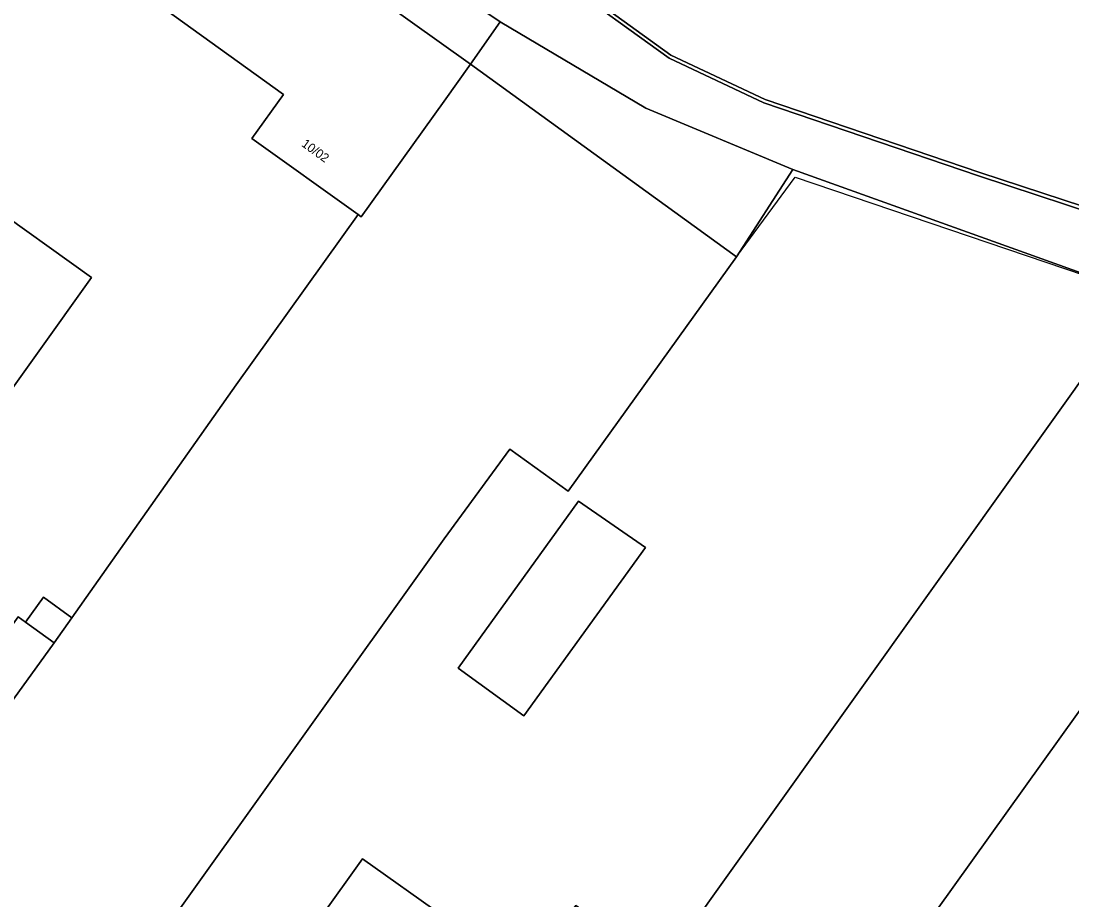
# Model space of a CAD drawing. Extents: x 157692 to 159674, y 381452 to 383291.
# Drawn here: x 158952.6 to 159070.3, y 382583.1 to 382681.5 of the extents above; entities that cross this region are included whole.
import ezdxf

# ---------------------------------------------------------------- set-up
doc = ezdxf.new("R2010")
doc.units = 0
for name, color, linetype in [('IMGEO_Erf', 7, 'Continuous'), ('IMGEO_Grasland_overig', 7, 'Continuous'), ('IMGEO_Hek', 7, 'Continuous'), ('IMGEO_Kademuur', 7, 'Continuous'), ('IMGEO_Oever', 7, 'Continuous'), ('IMGEO_Pand', 7, 'Continuous'), ('IMGEO_Pand_nummerreeks', 7, 'Continuous'), ('IMGEO_Waterloop', 7, 'Continuous')]:
    doc.layers.add(name, color=color, linetype=linetype)

msp = doc.modelspace()

# ---------------------------------------------------------------- linework, layer by layer
at = {"layer": 'IMGEO_Erf'}
for points in [[(158976.73, 382640.78), (158990.36, 382659.84), (158978.48, 382668.34), (158982, 382673.26), (158953.53, 382693.79)], [(159078.2, 382650.86), (159039.08, 382664.87), (159032.77, 382655.11), (159013.89, 382628.87), (159007.36, 382633.57), (159000, 382623.52), (158967.29, 382577.78), (158964.38, 382573.71), (158963.95, 382574.02), (158958.99, 382567.09), (158958.45, 382567.47), (158953.21, 382571.22), (158953.5, 382571.62), (158951.87, 382572.79), (158951.58, 382572.38), (158951.26, 382572.61), (158935.9, 382583.59), (158930.86, 382587.2), (158931.7, 382588.38), (158930.11, 382589.52)], [(158958.79, 382554.74), (158960.12, 382553.84), (158960.27, 382553.94), (158980.45, 382539.61), (158989.68, 382552.52), (158973.82, 382563.86), (158976.73, 382567.92), (158990.87, 382587.7), (159000, 382581.19), (159009.17, 382574.66), (159014.74, 382582.48), (159024.44, 382575.57), (159075.77, 382647.45)], [(158927.77, 382591.19), (158925.12, 382593.1), (158927.1, 382595.86), (158927.18, 382595.97), (158930.45, 382600.54), (158938.26, 382611.47), (158945.96, 382605.96), (158952.28, 382614.79), (158953.11, 382614.21), (158955.12, 382616.99), (158958.31, 382614.68), (158976.73, 382640.78)]]:
    msp.add_lwpolyline(points, dxfattribs=at)
for points in [[(158989.52, 382692.77), (158986.47, 382688.48), (159002.95, 382676.67), (159006.29, 382681.42)], [(158925.62, 382604), (158925.18, 382603.38), (158922.27, 382599.31), (158910.2, 382607.95), (158907.3, 382603.89), (158894.27, 382613.18), (158897.18, 382617.25), (158900.95, 382622.53), (158904.05, 382620.33), (158906.15, 382623.29), (158903.05, 382625.48), (158910.24, 382635.54), (158913.13, 382633.47), (158917.66, 382639.8), (158911.39, 382644.28), (158919.93, 382656.32), (158923.51, 382653.78), (158924.53, 382653.05), (158924.63, 382653.2), (158936.51, 382669.95), (158960.51, 382652.79), (158948.57, 382636.09)], [(159015.07, 382627.75), (159022.56, 382622.57), (159008.95, 382603.73), (159001.57, 382609.06)]]:
    msp.add_lwpolyline(points, close=True, dxfattribs=at)
at = {"layer": 'IMGEO_Grasland_overig'}
msp.add_lwpolyline([(159022.61, 382671.76), (159006.29, 382681.42), (159002.95, 382676.67), (159032.77, 382655.11), (159039.08, 382664.87)], close=True, dxfattribs=at)
at = {"layer": 'IMGEO_Hek'}
for points in [[(159032.77, 382655.11), (159039.33, 382664.04)], [(159039.33, 382664.04), (159078.2, 382650.86), (159076.1, 382647.92), (159075.77, 382647.45)]]:
    msp.add_lwpolyline(points, dxfattribs=at)
at = {"layer": 'IMGEO_Kademuur'}
for points in [[(159076.28, 382659.19), (159059.99, 382664.54), (159035.95, 382672.7), (159025.4, 382677.7), (159013.08, 382686.59)], [(159012.84, 382686.27), (159025.2, 382677.35), (159035.8, 382672.33), (159059.87, 382664.17), (159076.18, 382658.8)]]:
    msp.add_lwpolyline(points, dxfattribs=at)
at = {"layer": 'IMGEO_Oever'}
for points in [[(159141.36, 382631.06), (159141.71, 382630.7), (159147.85, 382634.25), (159146.67, 382636.11), (159144.79, 382637.52), (159139.5, 382640.74), (159134.08, 382643.45), (159127.66, 382646.52), (159124.03, 382647.76), (159120.92, 382648.64), (159114.88, 382650.27), (159102.89, 382652.94), (159076.18, 382658.8), (159059.87, 382664.17), (159035.8, 382672.33), (159025.2, 382677.35), (159012.84, 382686.27), (158995.86, 382699.03), (158987.77, 382704.91), (158980.06, 382710.23), (158956.16, 382726.25)], [(158989.52, 382692.77), (159006.29, 382681.42), (159022.61, 382671.76), (159039.08, 382664.87), (159078.2, 382650.86), (159100.05, 382645.52)]]:
    msp.add_lwpolyline(points, dxfattribs=at)
at = {"layer": 'IMGEO_Pand'}
for points in [[(158986.47, 382688.48), (158989.52, 382692.77), (158965.21, 382710.22), (158953.53, 382693.79), (158982, 382673.26), (158978.48, 382668.34), (158990.36, 382659.84), (158990.73, 382659.58), (159000, 382672.54), (159002.95, 382676.67)], [(158935.9, 382583.59), (158951.26, 382572.61), (158951.58, 382572.38), (158951.87, 382572.79), (158953.5, 382571.62), (158953.21, 382571.22), (158958.45, 382567.47), (158958.99, 382567.09), (158963.95, 382574.02), (158964.38, 382573.71), (158967.29, 382577.78), (159000, 382623.52), (159007.36, 382633.57), (159013.89, 382628.87), (159032.77, 382655.11), (159002.95, 382676.67), (159000, 382672.54), (158990.73, 382659.58), (158990.36, 382659.84), (158976.73, 382640.78), (158958.31, 382614.68), (158956.34, 382611.89), (158940.86, 382590.53)], [(158948.57, 382636.09), (158960.51, 382652.79), (158936.51, 382669.95), (158924.63, 382653.2), (158936.28, 382644.88)], [(159098.75, 382642.78), (159098.18, 382642.91), (159080.46, 382646.93), (159076.1, 382647.92), (159075.77, 382647.45), (159024.44, 382575.57), (159014.74, 382582.48), (159009.17, 382574.66), (159000, 382581.19), (158990.87, 382587.7), (158976.73, 382567.92), (158973.82, 382563.86), (158989.68, 382552.52), (158980.45, 382539.61), (158987.02, 382534.92), (158996.28, 382547.87), (158996.35, 382547.83), (158996.39, 382547.87), (159019.23, 382531.62), (159041.19, 382562.45)], [(159166.12, 382577.15), (159160.94, 382586.07), (159132.19, 382635.51), (159099.29, 382643.64), (159098.75, 382642.78), (159041.19, 382562.45), (159066.56, 382519.16), (159081.88, 382528.05)], [(159015.07, 382627.75), (159001.57, 382609.06), (159008.95, 382603.73), (159022.56, 382622.57)], [(158956.34, 382611.89), (158958.31, 382614.68), (158955.12, 382616.99), (158953.11, 382614.21)]]:
    msp.add_lwpolyline(points, close=True, dxfattribs=at)
msp.add_lwpolyline([(158930.11, 382589.52), (158931.7, 382588.38), (158930.86, 382587.2), (158935.9, 382583.59), (158940.86, 382590.53), (158956.34, 382611.89), (158953.11, 382614.21), (158952.28, 382614.79), (158945.96, 382605.96), (158938.26, 382611.47), (158930.45, 382600.54), (158927.18, 382595.97), (158927.1, 382595.86), (158925.12, 382593.1), (158927.77, 382591.19)], dxfattribs=at)
at = {"layer": 'IMGEO_Waterloop'}
msp.add_lwpolyline([(159013.08, 382686.59), (159025.4, 382677.7), (159035.95, 382672.7), (159059.99, 382664.54), (159076.28, 382659.19), (159102.98, 382653.33), (159114.98, 382650.66), (159121.03, 382649.02), (159124.15, 382648.14), (159127.81, 382646.89), (159134.25, 382643.81), (159139.7, 382641.09), (159145.02, 382637.86), (159146.97, 382636.39), (159148.19, 382634.45), (159165.77, 382644.61), (159161.25, 382652.41), (159160.24, 382654.14), (159159.35, 382653.61), (159142.48, 382682.4)], dxfattribs=at)

# ---------------------------------------------------------------- texts
at = {"layer": 'IMGEO_Pand_nummerreeks'}
msp.add_text('10/02', height=1, rotation=324.1901, dxfattribs=at).set_placement((158983.95, 382667.56))

doc.saveas('drawing.dxf')
